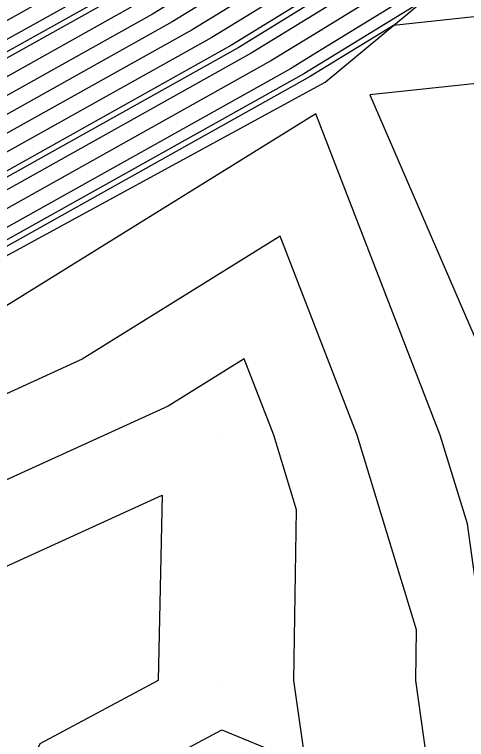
# Model space of a CAD drawing. Extents: x 2354170 to 2357230, y 866100 to 868290.
# Drawn here: x 2356061.53 to 2356079.95, y 866887.61 to 866917.15 of the extents above; entities that cross this region are included whole.
import ezdxf

# ---------------------------------------------------------------- set-up
doc = ezdxf.new("R2010")
doc.units = 0
for name, color, linetype in [('Default', 7, 'Continuous'), ('DTM Contours Major', 7, 'Continuous'), ('DTM Contours Minor', 7, 'Continuous'), ('Exist DTM QL2 LIDAR Elevation Point', 7, 'Continuous'), ('PH Exist DTM Breakline', 7, 'Continuous')]:
    doc.layers.add(name, color=color, linetype=linetype)

msp = doc.modelspace()

# ---------------------------------------------------------------- linework, layer by layer
at = {"layer": 'Default'}
for points in [[(2356027.769, 866896.322), (2356037.711, 866902.545), (2356044.07, 866906.014), (2356049.633, 866909.897), (2356054.623, 866912.727), (2356059.669, 866916.056), (2356063.941, 866918.443), (2356071.796, 866923.266), (2356075.523, 866925.56), (2356080.986, 866930.371), (2356083.035, 866931.546), (2356093.056, 866936.066), (2356095.357, 866937.14), (2356096.177, 866937.443), (2356098.922, 866938.096), (2356109.467, 866940.09), (2356112.117, 866940.36), (2356126.714, 866938.875)], [(2356028.351, 866896.046), (2356037.47, 866901.754), (2356044.503, 866905.59), (2356049.607, 866909.153), (2356054.964, 866912.192), (2356059.605, 866915.254), (2356064.745, 866918.125), (2356071.984, 866922.569), (2356076.095, 866925.1), (2356082.122, 866930.408), (2356083.219, 866931.037), (2356093.842, 866935.829), (2356095.562, 866936.631), (2356096.174, 866936.858), (2356098.225, 866937.346), (2356109.435, 866939.465), (2356111.565, 866939.682), (2356127.187, 866938.093)], [(2356119.425, 866938.149), (2356111.012, 866939.005), (2356109.402, 866938.841), (2356097.529, 866936.596), (2356096.172, 866936.273), (2356095.766, 866936.123), (2356094.628, 866935.592), (2356083.402, 866930.528), (2356083.258, 866930.445), (2356076.667, 866924.64), (2356072.171, 866921.873), (2356065.548, 866917.807), (2356059.541, 866914.451), (2356055.305, 866911.656), (2356049.581, 866908.41), (2356044.936, 866905.167), (2356037.229, 866900.963), (2356030.903, 866897.003)], [(2356128.132, 866936.53), (2356110.46, 866938.327), (2356109.37, 866938.216), (2356096.832, 866935.846), (2356096.169, 866935.688), (2356095.971, 866935.614), (2356095.414, 866935.355), (2356089.419, 866932.65), (2356084.528, 866929.945), (2356083.928, 866929.752), (2356083.257, 866929.48), (2356077.24, 866924.181), (2356072.358, 866921.176), (2356066.352, 866917.489), (2356059.477, 866913.648), (2356055.646, 866911.121), (2356049.556, 866907.666), (2356045.369, 866904.744), (2356036.988, 866900.172), (2356029.516, 866895.495)], [(2356128.605, 866935.748), (2356109.907, 866937.649), (2356109.337, 866937.591), (2356096.67, 866935.196), (2356096.217, 866935.061), (2356096.159, 866935.067), (2356085.822, 866929.35), (2356084.515, 866928.928), (2356083.052, 866928.337), (2356077.812, 866923.721), (2356072.545, 866920.48), (2356067.155, 866917.171), (2356059.414, 866912.846), (2356055.987, 866910.585), (2356049.53, 866906.923), (2356045.802, 866904.32), (2356036.747, 866899.381), (2356030.098, 866895.219)], [(2356124.789, 866935.402), (2356109.355, 866936.972), (2356109.305, 866936.967), (2356108.192, 866936.756), (2356097.379, 866933.524), (2356095.993, 866933.664), (2356087.115, 866928.755), (2356085.102, 866928.104), (2356082.848, 866927.193), (2356078.384, 866923.262), (2356072.732, 866919.783), (2356067.959, 866916.853), (2356059.35, 866912.043), (2356056.329, 866910.05), (2356049.504, 866906.179), (2356046.235, 866903.897), (2356036.507, 866898.59), (2356035.361, 866897.873)], [(2356129.55, 866934.184), (2356118.109, 866935.348), (2356110.92, 866935.146), (2356108.853, 866935.07), (2356098.54, 866931.987), (2356095.826, 866932.261), (2356088.409, 866928.159), (2356085.689, 866927.281), (2356082.643, 866926.05), (2356078.956, 866922.802), (2356072.919, 866919.087), (2356068.763, 866916.535), (2356059.286, 866911.24), (2356056.67, 866909.514), (2356049.478, 866905.435), (2356046.668, 866903.473), (2356036.266, 866897.799), (2356031.262, 866894.668)], [(2356127.855, 866933.622), (2356112.712, 866933.197), (2356108.357, 866933.038), (2356099.702, 866930.45), (2356095.66, 866930.859), (2356089.702, 866927.564), (2356086.276, 866926.457), (2356082.439, 866924.906), (2356079.528, 866922.342), (2356073.107, 866918.39), (2356069.566, 866916.217), (2356059.222, 866910.437), (2356057.011, 866908.979), (2356049.452, 866904.692), (2356047.101, 866903.05), (2356036.025, 866897.008), (2356031.845, 866894.392)], [(2356129.296, 866929.665), (2356116.295, 866929.3), (2356107.365, 866928.973), (2356102.026, 866927.377), (2356095.328, 866928.053), (2356092.29, 866926.373), (2356087.449, 866924.81), (2356082.03, 866922.619), (2356080.672, 866921.423), (2356073.481, 866916.997), (2356071.173, 866915.58), (2356059.094, 866908.832), (2356057.693, 866907.908), (2356049.401, 866903.205), (2356047.967, 866902.203), (2356035.543, 866895.426), (2356033.009, 866893.84)], [(2356128.822, 866927.653), (2356118.086, 866927.352), (2356106.869, 866926.94), (2356103.187, 866925.84), (2356095.162, 866926.65), (2356093.583, 866925.777), (2356088.036, 866923.986), (2356081.826, 866921.476), (2356081.244, 866920.964), (2356073.668, 866916.301), (2356071.977, 866915.262), (2356059.03, 866908.029), (2356058.034, 866907.372), (2356049.375, 866902.461), (2356048.4, 866901.78), (2356035.302, 866894.635), (2356033.591, 866893.565)], [(2356119.878, 866925.403), (2356106.373, 866924.908), (2356104.349, 866924.303), (2356094.995, 866925.248), (2356094.877, 866925.182), (2356088.623, 866923.163), (2356086.961, 866922.491), (2356082.168, 866919.987), (2356080.729, 866919.835), (2356073.855, 866915.604), (2356072.781, 866914.944), (2356058.966, 866907.227), (2356058.376, 866906.837), (2356049.349, 866901.717), (2356048.832, 866901.357), (2356035.062, 866893.845), (2356034.174, 866893.289), (2356017.427, 866880.013)], [(2356081.369, 866923.001), (2356080.1, 866921.883), (2356073.294, 866917.694), (2356070.37, 866915.899), (2356059.158, 866909.635), (2356057.352, 866908.443), (2356049.427, 866903.948), (2356047.534, 866902.627), (2356035.784, 866896.217), (2356032.427, 866894.116), (2356017.742, 866882.474), (2356015.373, 866880.679), (2356010.928, 866877.268), (2356008.415, 866875.104), (2355998.493, 866867.529)], [(2356123.461, 866921.506), (2356112.204, 866921.094), (2356107.336, 866917.807), (2356103.948, 866918.52), (2356097.637, 866917.107), (2356092.514, 866917.664), (2356089.319, 866916.633), (2356086.109, 866914.956), (2356076.004, 866913.885), (2356081.403, 866901.429), (2356089.984, 866904.525), (2356095.543, 866904.45), (2356099.984, 866904.817), (2356104.531, 866905.462), (2356109.984, 866906.084), (2356113.564, 866906.43), (2356123.778, 866910.432)], [(2356080.635, 866917.1), (2356076.974, 866916.712), (2356074.043, 866914.908), (2356073.584, 866914.626), (2356058.902, 866906.424), (2356058.717, 866906.301), (2356049.323, 866900.974), (2356049.265, 866900.933), (2356034.821, 866893.054), (2356034.756, 866893.013), (2356017.322, 866879.192), (2356016.564, 866878.617), (2356011.137, 866874.453), (2356010.491, 866873.897), (2355996.975, 866863.577)], [(2356119.984, 866866.958), (2356110.266, 866869.727), (2356109.984, 866869.763), (2356108.568, 866870.009), (2356099.984, 866872.435), (2356092.184, 866880.009), (2356089.984, 866880.756), (2356080.874, 866890.009), (2356079.984, 866896.398), (2356078.88, 866900.009), (2356073.808, 866913.11), (2356060.774, 866905.021), (2356059.001, 866904.211), (2356051.168, 866898.996), (2356049.45, 866896.797), (2356037.9, 866890.342), (2356036.066, 866889.825), (2356025.78, 866885.16)], [(2356079.18, 866880.813), (2356077.877, 866890.009), (2356077.91, 866892.083), (2356075.488, 866900.009), (2356072.35, 866908.114), (2356064.286, 866903.11), (2356059.237, 866900.804), (2356053.283, 866896.84), (2356049.598, 866892.124), (2356041.264, 866887.466)], [(2356074.443, 866867.991), (2356072.661, 866867.332), (2356069.984, 866867.643), (2356061.636, 866870.009), (2356065.737, 866874.255), (2356062.18, 866880.009), (2356064.771, 866885.222), (2356069.984, 866888.008), (2356073.398, 866886.595), (2356072.914, 866890.009), (2356073.025, 866896.968), (2356072.096, 866900.009), (2356070.892, 866903.119), (2356067.798, 866901.199), (2356059.472, 866897.396), (2356055.399, 866894.683), (2356049.747, 866887.451), (2356044.627, 866884.59), (2356038.809, 866882.952), (2356036.138, 866881.74)], [(2356059.984, 866882.243), (2356056.366, 866880.009), (2356053.946, 866876.046), (2356049.984, 866876.096), (2356041.934, 866880.009), (2356047.99, 866881.714), (2356049.896, 866882.779), (2356057.514, 866892.527), (2356059.708, 866893.988), (2356067.541, 866897.566), (2356067.387, 866890.009), (2356062.563, 866887.43), (2356059.984, 866882.243)]]:
    msp.add_lwpolyline(points, dxfattribs=at)
at = {"layer": 'DTM Contours Major'}
msp.add_lwpolyline([(2356124.789, 866935.402), (2356109.355, 866936.972), (2356109.305, 866936.967), (2356108.192, 866936.756), (2356097.379, 866933.524), (2356095.993, 866933.664), (2356087.115, 866928.755), (2356085.102, 866928.104), (2356082.848, 866927.193), (2356078.384, 866923.262), (2356072.732, 866919.783), (2356067.959, 866916.853), (2356059.35, 866912.043), (2356056.329, 866910.05), (2356049.504, 866906.179), (2356046.235, 866903.897), (2356036.507, 866898.59), (2356035.361, 866897.873)], dxfattribs=at)
at = {"layer": 'DTM Contours Minor'}
for points in [[(2356028.739, 866895.863), (2356037.309, 866901.226), (2356044.792, 866905.308), (2356049.59, 866908.658), (2356055.191, 866911.835), (2356059.563, 866914.719), (2356065.28, 866917.913), (2356072.108, 866922.105), (2356076.477, 866924.794), (2356082.88, 866930.433), (2356083.341, 866930.697), (2356094.366, 866935.671), (2356095.698, 866936.292), (2356096.173, 866936.468), (2356097.761, 866936.846), (2356109.413, 866939.049), (2356111.196, 866939.231), (2356120.249, 866938.31)], [(2356151.502, 866925.554), (2356150.051, 866925.982), (2356147.902, 866926.522), (2356129.612, 866931.007), (2356115.101, 866930.599), (2356107.696, 866930.328), (2356101.251, 866928.401), (2356095.439, 866928.988), (2356091.427, 866926.77), (2356087.058, 866925.359), (2356082.166, 866923.381), (2356080.291, 866921.73), (2356073.356, 866917.462), (2356070.638, 866915.793), (2356059.137, 866909.367), (2356057.466, 866908.265), (2356049.418, 866903.7), (2356047.678, 866902.486), (2356035.704, 866895.954), (2356032.621, 866894.024)], [(2356121.072, 866924.104), (2356106.043, 866923.553), (2356105.123, 866923.278), (2356100.521, 866923.743), (2356095.792, 866922.685), (2356094.229, 866922.855), (2356088.868, 866921.124), (2356083.482, 866918.31), (2356078.226, 866917.753), (2356073.98, 866915.14), (2356073.316, 866914.732), (2356058.924, 866906.691), (2356058.603, 866906.48), (2356049.332, 866901.222), (2356049.121, 866901.074), (2356044.054, 866898.31)], [(2356064.784, 866869.117), (2356061.636, 866870.009), (2356065.737, 866874.255), (2356062.18, 866880.009), (2356064.771, 866885.222), (2356069.984, 866888.008), (2356073.398, 866886.595), (2356072.914, 866890.009), (2356073.025, 866896.968), (2356072.096, 866900.009), (2356070.892, 866903.119), (2356067.798, 866901.199), (2356059.472, 866897.396), (2356055.399, 866894.683), (2356049.747, 866887.451), (2356044.627, 866884.59), (2356038.809, 866882.952), (2356030.06, 866878.984)]]:
    msp.add_lwpolyline(points, dxfattribs=at)
at = {"layer": 'Exist DTM QL2 LIDAR Elevation Point'}
for p, q in [((2356069.984, 866900.009), (2356069.984, 866900.009)), ((2356069.984, 866890.009), (2356069.984, 866890.009))]:
    msp.add_line(p, q, dxfattribs=at)
at = {"layer": 'PH Exist DTM Breakline'}
msp.add_lwpolyline([(2355960.407, 866838.306), (2355986.692, 866856.201), (2356017.125, 866877.647), (2356034.802, 866892.991), (2356049.32, 866900.88), (2356058.873, 866906.056), (2356074.182, 866914.39), (2356081.673, 866920.619), (2356088.671, 866923.096), (2356094.982, 866925.134), (2356105.768, 866922.426), (2356126.575, 866918.118), (2356148.939, 866908.11), (2356209.516, 866880.335)], dxfattribs=at)

doc.saveas('drawing.dxf')
